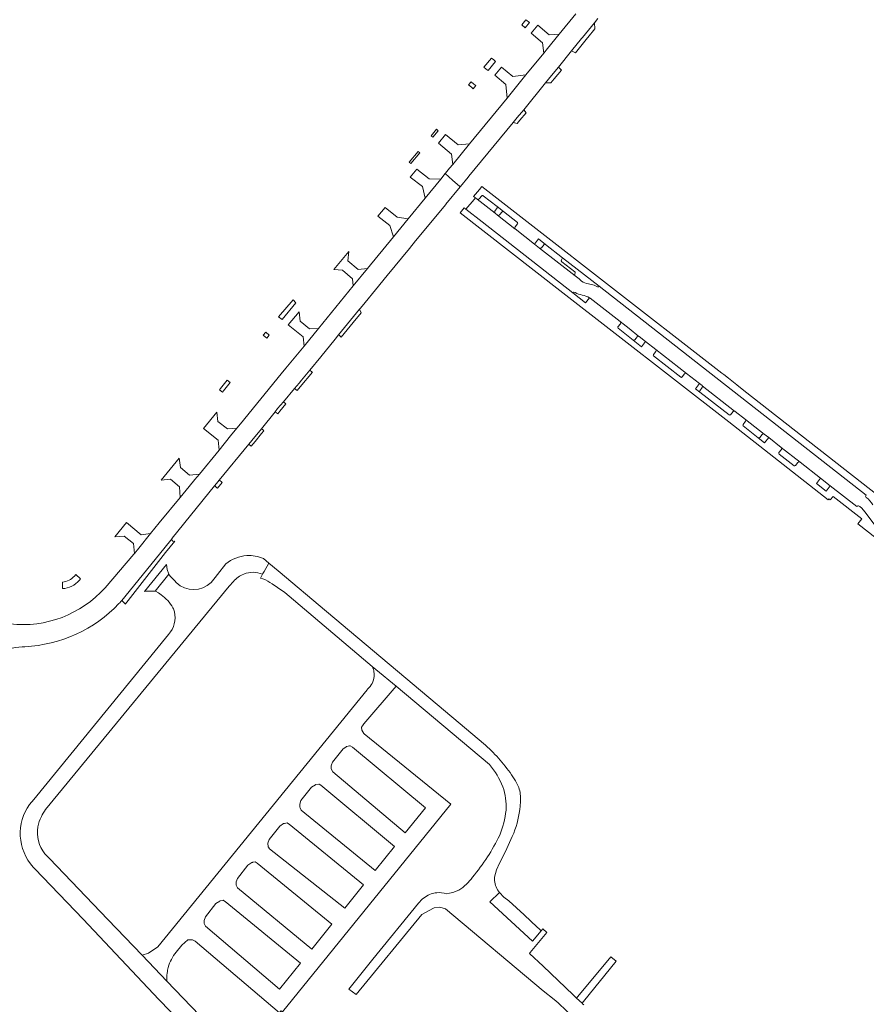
# Model space of a CAD drawing. Header units: metres. Extents: x 166325 to 190320, y 381923 to 404576.
# Tile 968 of 1056: x 181979 to 182241, y 384499 to 384804. Entities that reach past the tile are written whole.
import ezdxf

# ---------------------------------------------------------------- set-up
doc = ezdxf.new("R2010")
doc.units = ezdxf.units.M
for name, color, linetype, lineweight in [('B-WE-VH-VERHARDING_ASFALT-GV', 8, 'Continuous', 18), ('B-WE-VH-VERHARDING_BETONSTRAATSTEEN-GV', 8, 'Continuous', 18), ('B-WE-VH-VERHARDING_STRAATBAKSTEEN-GV', 8, 'Continuous', 18)]:
    doc.layers.add(name, color=color, linetype=linetype, lineweight=lineweight)

msp = doc.modelspace()

# ---------------------------------------------------------------- linework, layer by layer
at = {"layer": 'B-WE-VH-VERHARDING_ASFALT-GV', "flags": 128}
for points in [[(182151.181, 384805.393), (182146.018, 384799.085), (182142.429, 384794.699), (182141.248, 384793.256), (182135.7, 384786.476), (182129.849, 384779.326), (182118.19, 384765.08), (182113.018, 384758.76), (182112.032, 384757.555), (182110.759, 384755.999), (182110.714, 384755.944), (182112.96, 384753.922), (182115.239, 384751.87), (182115.327, 384751.79), (182115.46, 384751.951), (182117.832, 384754.83), (182118.033, 384755.073), (182131.773, 384771.749), (182133.007, 384773.246), (182135.007, 384775.706), (182141.752, 384784), (182143.584, 384786.254), (182145.749, 384788.918), (182149.8, 384793.9), (182152.938, 384797.761), (182153.185, 384798.065), (182156.902, 384802.626), (182157.979, 384803.947)], [(182151.181, 384805.393), (182146.018, 384799.085), (182142.429, 384794.699), (182141.248, 384793.256), (182135.7, 384786.476), (182129.849, 384779.326), (182118.19, 384765.08), (182113.018, 384758.76), (182112.032, 384757.555), (182110.759, 384755.999), (182110.714, 384755.944), (182112.96, 384753.922), (182115.239, 384751.87), (182115.327, 384751.79), (182115.46, 384751.951), (182117.832, 384754.83), (182118.033, 384755.073), (182131.773, 384771.749), (182133.007, 384773.246), (182135.007, 384775.706), (182141.752, 384784), (182143.584, 384786.254), (182145.749, 384788.918), (182149.8, 384793.9), (182152.938, 384797.761), (182153.185, 384798.065), (182156.902, 384802.626), (182157.979, 384803.947)], [(182009.582, 384622.661), (182009.849, 384622.948), (182010.16, 384623.329), (182010.173, 384623.345), (182010.446, 384623.679), (182023.493, 384639.64), (182026.07, 384642.84), (182026.116, 384642.897), (182039.194, 384659.135), (182039.763, 384659.841), (182040.674, 384660.95), (182049.803, 384672.063), (182050.765, 384673.234), (182053.701, 384676.855), (182057.979, 384682.133), (182058.748, 384683.082), (182060.553, 384685.212), (182064.013, 384689.295), (182065.42, 384690.955), (182066.157, 384691.858), (182068.739, 384695.018), (182072.101, 384699.134), (182076.582, 384704.62), (182077.635, 384705.909), (182077.663, 384705.943), (182084.161, 384713.899), (182084.447, 384714.249), (182085.838, 384715.952), (182089.06, 384719.938), (182092.7, 384724.352), (182099.584, 384732.699), (182101.505, 384735.029), (182110.859, 384746.372), (182110.88, 384746.397), (182115.327, 384751.79), (182115.239, 384751.87), (182112.96, 384753.922), (182110.714, 384755.944), (182109.306, 384754.224), (182104.474, 384748.318), (182099.224, 384741.904), (182094.66, 384736.326)], [(182009.582, 384622.661), (182009.849, 384622.948), (182010.16, 384623.329), (182010.173, 384623.345), (182010.446, 384623.679), (182023.493, 384639.64), (182026.07, 384642.84), (182026.116, 384642.897), (182039.194, 384659.135), (182039.763, 384659.841), (182040.674, 384660.95), (182049.803, 384672.063), (182050.765, 384673.234), (182053.701, 384676.855), (182057.979, 384682.133), (182058.748, 384683.082), (182060.553, 384685.212), (182064.013, 384689.295), (182065.42, 384690.955), (182066.157, 384691.858), (182068.739, 384695.018), (182072.101, 384699.134), (182076.582, 384704.62), (182077.635, 384705.909), (182077.663, 384705.943), (182084.161, 384713.899), (182084.447, 384714.249), (182085.838, 384715.952), (182089.06, 384719.938), (182092.7, 384724.352), (182099.584, 384732.699), (182101.505, 384735.029), (182110.859, 384746.372), (182110.88, 384746.397), (182115.327, 384751.79), (182115.239, 384751.87), (182112.96, 384753.922), (182110.714, 384755.944), (182109.306, 384754.224), (182104.474, 384748.318), (182099.224, 384741.904), (182094.66, 384736.326)], [(182094.66, 384736.326), (182086.621, 384726.502), (182082.209, 384721.111), (182071.435, 384707.946), (182066.964, 384702.483), (182061.34, 384695.611), (182059.869, 384693.813), (182047.203, 384678.335), (182046.123, 384677.017), (182044.148, 384674.602), (182040.59, 384670.255), (182034.488, 384662.799), (182033.084, 384661.083), (182031.381, 384659.002), (182028.593, 384655.595), (182022.088, 384647.646), (182019.404, 384644.363), (182015.741, 384639.881), (182014.356, 384638.186), (182014.205, 384638.002), (182005.274, 384627.57)], [(182094.66, 384736.326), (182086.621, 384726.502), (182082.209, 384721.111), (182071.435, 384707.946), (182066.964, 384702.483), (182061.34, 384695.611), (182059.869, 384693.813), (182047.203, 384678.335), (182046.123, 384677.017), (182044.148, 384674.602), (182040.59, 384670.255), (182034.488, 384662.799), (182033.084, 384661.083), (182031.381, 384659.002), (182028.593, 384655.595), (182022.088, 384647.646), (182019.404, 384644.363), (182015.741, 384639.881), (182014.356, 384638.186), (182014.205, 384638.002), (182005.274, 384627.57)], [(182055.98, 384635.234), (182054.348, 384636.606)], [(182055.98, 384635.234), (182054.348, 384636.606)], [(182042.728, 384634.96), (182040.131, 384631.702), (182039.377, 384630.756)], [(182042.728, 384634.96), (182040.131, 384631.702), (182039.377, 384630.756)], [(182122.551, 384579.326), (182115.299, 384585.419), (182073.876, 384620.185), (182058.886, 384632.79), (182055.98, 384635.234), (182054.54, 384632.604), (182054.188, 384631.961), (182054.099, 384631.798), (182053.424, 384630.566)], [(182122.551, 384579.326), (182115.299, 384585.419), (182073.876, 384620.185), (182058.886, 384632.79), (182055.98, 384635.234), (182054.54, 384632.604), (182054.188, 384631.961), (182054.099, 384631.798), (182053.424, 384630.566)], [(182054.099, 384631.798), (182054.188, 384631.961), (182054.54, 384632.604), (182055.98, 384635.234)], [(182054.099, 384631.798), (182054.188, 384631.961), (182054.54, 384632.604), (182055.98, 384635.234)], [(182027.308, 384629.162), (182026.853, 384629.674), (182025.677, 384630.999), (182025.022, 384631.737), (182025.021, 384631.742), (182020.772, 384626.518), (182020.9, 384626.518), (182021.835, 384625.983), (182022.682, 384625.405)], [(182027.308, 384629.162), (182026.853, 384629.674), (182025.677, 384630.999), (182025.022, 384631.737), (182025.021, 384631.742), (182020.772, 384626.518), (182020.9, 384626.518), (182021.835, 384625.983), (182022.682, 384625.405)], [(182039.377, 384630.756), (182038.16, 384629.229)], [(182039.377, 384630.756), (182038.16, 384629.229)], [(181986.836, 384558.825), (182043.769, 384628.044)], [(181986.836, 384558.825), (182043.769, 384628.044)], [(182043.769, 384628.044), (182045.06, 384629.526)], [(182043.769, 384628.044), (182045.06, 384629.526)], [(182056.371, 384629.25), (182057.023, 384628.802), (182058.66, 384627.678), (182060.931, 384626.119), (182088.066, 384603.208), (182089.153, 384602.299), (182095.438, 384597.04), (182124.411, 384572.802)], [(182056.371, 384629.25), (182057.023, 384628.802), (182058.66, 384627.678), (182060.931, 384626.119), (182088.066, 384603.208), (182089.153, 384602.299), (182095.438, 384597.04), (182124.411, 384572.802)], [(182026.296, 384621.39), (182026.484, 384621.033)], [(182026.296, 384621.39), (182026.484, 384621.033)], [(181975.906, 384616.367), (181975.235, 384616.577), (181975.089, 384616.641), (181974.72, 384616.803), (181974.568, 384608.363), (181975.055, 384608.551), (181975.404, 384608.661), (181977.475, 384609.091), (181979.583, 384609.274), (181980.407, 384609.296)], [(181975.906, 384616.367), (181975.235, 384616.577), (181975.089, 384616.641), (181974.72, 384616.803), (181974.568, 384608.363), (181975.055, 384608.551), (181975.404, 384608.661), (181977.475, 384609.091), (181979.583, 384609.274), (181980.407, 384609.296)], [(182025.531, 384613.872), (182024.887, 384613.083), (181983.164, 384561.987)], [(182025.531, 384613.872), (182024.887, 384613.083), (181983.164, 384561.987)], [(182027.258, 384514.677), (182029.077, 384516.846), (182030.903, 384518.45), (182031.34, 384518.469), (182031.527, 384518.477), (182032.328, 384518.511), (182032.344, 384518.504), (182033.167, 384518.111), (182059.378, 384495.886), (182059.722, 384496.529), (182060.218, 384496.166), (182112.4, 384560.51), (182085.521, 384582.362), (182085.448, 384582.471), (182084.803, 384583.439), (182084.783, 384584.337), (182085.093, 384584.818), (182085.463, 384585.388), (182095.438, 384597.04), (182089.153, 384602.299), (182088.066, 384603.208)], [(182027.258, 384514.677), (182029.077, 384516.846), (182030.903, 384518.45), (182031.34, 384518.469), (182031.527, 384518.477), (182032.328, 384518.511), (182032.344, 384518.504), (182033.167, 384518.111), (182059.378, 384495.886), (182059.722, 384496.529), (182060.218, 384496.166), (182112.4, 384560.51), (182085.521, 384582.362), (182085.448, 384582.471), (182084.803, 384583.439), (182084.783, 384584.337), (182085.093, 384584.818), (182085.463, 384585.388), (182095.438, 384597.04), (182089.153, 384602.299), (182088.066, 384603.208)], [(182086.64, 384596.16), (182086.543, 384595.973), (182021.666, 384516.332), (182018.738, 384514.387), (182018.709, 384514.377), (182016.772, 384513.727), (182024.451, 384505.712)], [(182086.64, 384596.16), (182086.543, 384595.973), (182021.666, 384516.332), (182018.738, 384514.387), (182018.709, 384514.377), (182016.772, 384513.727), (182024.451, 384505.712)], [(182133.465, 384565.679), (182132.542, 384567.537), (182132.455, 384567.712), (182131.23, 384569.624)], [(182133.465, 384565.679), (182132.542, 384567.537), (182132.455, 384567.712), (182131.23, 384569.624)], [(181983.164, 384561.987), (181981.846, 384560.373)], [(181983.164, 384561.987), (181981.846, 384560.373)], [(182133.788, 384558.853), (182133.815, 384559.074)], [(182133.788, 384558.853), (182133.815, 384559.074)], [(182125.972, 384537.9), (182126.613, 384540.136), (182127.49, 384542.29), (182129.326, 384545.885), (182131.02, 384549.549), (182131.479, 384550.542)], [(182125.972, 384537.9), (182126.613, 384540.136), (182127.49, 384542.29), (182129.326, 384545.885), (182131.02, 384549.549), (182131.479, 384550.542)], [(181982.986, 384541.054), (181983.557, 384540.457), (181998.443, 384524.891), (182021.91, 384499.999), (182022.103, 384499.76), (182049.331, 384471.68), (182055.13, 384465.526), (182058.903, 384461.521), (182060.172, 384460.174), (182065.57, 384462.579), (182052.332, 384476.61), (182024.451, 384505.712), (182016.772, 384513.727), (182006.147, 384524.817), (181988.052, 384543.669), (181986.803, 384544.971)], [(181982.986, 384541.054), (181983.557, 384540.457), (181998.443, 384524.891), (182021.91, 384499.999), (182022.103, 384499.76), (182049.331, 384471.68), (182055.13, 384465.526), (182058.903, 384461.521), (182060.172, 384460.174), (182065.57, 384462.579), (182052.332, 384476.61), (182024.451, 384505.712), (182016.772, 384513.727), (182006.147, 384524.817), (181988.052, 384543.669), (181986.803, 384544.971)], [(181986.803, 384544.971), (181986.599, 384545.183)], [(181986.803, 384544.971), (181986.599, 384545.183)], [(182114.952, 384533.851), (182113.059, 384533.16), (182111.973, 384532.946), (182111.082, 384532.771)], [(182114.952, 384533.851), (182113.059, 384533.16), (182111.973, 384532.946), (182111.082, 384532.771)], [(182153.651, 384498.297), (182153.216, 384498.71), (182153.091, 384498.83), (182151.393, 384500.442), (182150.306, 384501.475), (182141.02, 384510.298), (182136.821, 384514.288), (182137.028, 384514.539), (182142.17, 384520.759), (182140.965, 384521.93), (182140.401, 384521.291), (182137.681, 384518.086), (182124.515, 384530.292), (182127.512, 384533.107), (182126.912, 384533.94)], [(182153.651, 384498.297), (182153.216, 384498.71), (182153.091, 384498.83), (182151.393, 384500.442), (182150.306, 384501.475), (182141.02, 384510.298), (182136.821, 384514.288), (182137.028, 384514.539), (182142.17, 384520.759), (182140.965, 384521.93), (182140.401, 384521.291), (182137.681, 384518.086), (182124.515, 384530.292), (182127.512, 384533.107), (182126.912, 384533.94)], [(182102.792, 384530.288), (182102.404, 384529.813), (182088.272, 384512.516), (182080.816, 384503.166), (182083.052, 384501.5), (182103.467, 384526.291), (182105.544, 384527.486), (182107.276, 384528.378), (182109.041, 384528.598), (182110.765, 384528.046), (182141.038, 384502.729), (182144.398, 384499.977), (182145.687, 384498.93), (182153.453, 384491.553)], [(182102.792, 384530.288), (182102.404, 384529.813), (182088.272, 384512.516), (182080.816, 384503.166), (182083.052, 384501.5), (182103.467, 384526.291), (182105.544, 384527.486), (182107.276, 384528.378), (182109.041, 384528.598), (182110.765, 384528.046), (182141.038, 384502.729), (182144.398, 384499.977), (182145.687, 384498.93), (182153.453, 384491.553)]]:
    msp.add_lwpolyline(points, dxfattribs=at)
at = {"layer": 'B-WE-VH-VERHARDING_ASFALT-GV'}
for points in [[(182049.2, 384637.562, 0.1637738), (182042.728, 384634.96)], [(182049.2, 384637.562, 0.1637738), (182042.728, 384634.96)], [(182054.348, 384636.606, 0.1212163), (182049.2, 384637.562)], [(182054.348, 384636.606, 0.1212163), (182049.2, 384637.562)], [(182045.06, 384629.526, -0.1263328), (182048.269, 384631.825)], [(182045.06, 384629.526, -0.1263328), (182048.269, 384631.825)], [(182048.269, 384631.825, -0.189879), (182054.099, 384631.798)], [(182048.269, 384631.825, -0.189879), (182054.099, 384631.798)], [(182053.424, 384630.566, -0.0658762), (182056.371, 384629.25)], [(182053.424, 384630.566, -0.0658762), (182056.371, 384629.25)], [(182005.274, 384627.57, -0.2424103), (181975.906, 384616.367)], [(182005.274, 384627.57, -0.2424103), (181975.906, 384616.367)], [(182038.16, 384629.229, -0.4031521), (182027.308, 384629.162)], [(182038.16, 384629.229, -0.4031521), (182027.308, 384629.162)], [(182022.682, 384625.405, -0.1013127), (182026.296, 384621.39)], [(182022.682, 384625.405, -0.1013127), (182026.296, 384621.39)], [(181980.407, 384609.296, 0.1916338), (182009.582, 384622.661)], [(181980.407, 384609.296, 0.1916338), (182009.582, 384622.661)], [(182026.484, 384621.033, -0.2481591), (182025.531, 384613.872)], [(182026.484, 384621.033, -0.2481591), (182025.531, 384613.872)], [(182088.066, 384603.208, -0.0414589), (182088.427, 384602.267)], [(182088.066, 384603.208, -0.0414589), (182088.427, 384602.267)], [(182088.427, 384602.267, -0.0375732), (182088.607, 384601.414)], [(182088.427, 384602.267, -0.0375732), (182088.607, 384601.414)], [(182088.641, 384600.134, -0.1945929), (182086.64, 384596.16)], [(182088.641, 384600.134, -0.1945929), (182086.64, 384596.16)], [(182088.607, 384601.414, -0.0227964), (182088.655, 384600.884)], [(182088.607, 384601.414, -0.0227964), (182088.655, 384600.884)], [(182088.655, 384600.884, -0.0293231), (182088.641, 384600.134)], [(182088.655, 384600.884, -0.0293231), (182088.641, 384600.134)], [(182131.23, 384569.624, 0.0639296), (182122.551, 384579.326)], [(182131.23, 384569.624, 0.0639296), (182122.551, 384579.326)], [(182124.411, 384572.802, -0.0834847), (182128.51, 384565.892)], [(182124.411, 384572.802, -0.0834847), (182128.51, 384565.892)], [(182128.51, 384565.892, -0.1037229), (182129.521, 384558.672)], [(182128.51, 384565.892, -0.1037229), (182129.521, 384558.672)], [(182134.009, 384561.548, 0.1021365), (182133.465, 384565.679)], [(182134.009, 384561.548, 0.1021365), (182133.465, 384565.679)], [(181981.846, 384560.373, 0.1681034), (181979.011, 384550.658)], [(181981.846, 384560.373, 0.1681034), (181979.011, 384550.658)], [(182133.815, 384559.074, 0.0210161), (182134.009, 384561.548)], [(182133.815, 384559.074, 0.0210161), (182134.009, 384561.548)], [(181984.48, 384553.52, -0.0785658), (181985.539, 384556.663)], [(181984.48, 384553.52, -0.0785658), (181985.539, 384556.663)], [(181985.539, 384556.663, -0.0465955), (181986.836, 384558.825)], [(181985.539, 384556.663, -0.0465955), (181986.836, 384558.825)], [(182129.521, 384558.672, -0.0654191), (182127.562, 384550.892)], [(182129.521, 384558.672, -0.0654191), (182127.562, 384550.892)], [(182131.479, 384550.542, 0.0720913), (182133.788, 384558.853)], [(182131.479, 384550.542, 0.0720913), (182133.788, 384558.853)], [(181986.599, 384545.183, -0.2117181), (181984.48, 384553.52)], [(181986.599, 384545.183, -0.2117181), (181984.48, 384553.52)], [(181979.011, 384550.658, 0.1735752), (181982.986, 384541.054)], [(181979.011, 384550.658, 0.1735752), (181982.986, 384541.054)], [(182127.562, 384550.892, -0.0588698), (182119.174, 384537.912)], [(182127.562, 384550.892, -0.0588698), (182119.174, 384537.912)], [(182119.174, 384537.912, -0.082216), (182114.952, 384533.851)], [(182119.174, 384537.912, -0.082216), (182114.952, 384533.851)], [(182126.912, 384533.94, -0.1530389), (182125.972, 384537.9)], [(182126.912, 384533.94, -0.1530389), (182125.972, 384537.9)], [(182106.363, 384532.751, 0.1246246), (182102.792, 384530.288)], [(182106.363, 384532.751, 0.1246246), (182102.792, 384530.288)], [(182108.037, 384533.093, 0.054865), (182106.363, 384532.751)], [(182108.037, 384533.093, 0.054865), (182106.363, 384532.751)], [(182111.082, 384532.771, 0.0991469), (182108.037, 384533.093)], [(182111.082, 384532.771, 0.0991469), (182108.037, 384533.093)], [(182024.873, 384509.963, -0.1024292), (182027.258, 384514.677)], [(182024.873, 384509.963, -0.1024292), (182027.258, 384514.677)], [(182024.451, 384505.712, -0.0483143), (182024.525, 384508.196)], [(182024.451, 384505.712, -0.0483143), (182024.525, 384508.196)], [(182024.525, 384508.196, -0.0351724), (182024.873, 384509.963)], [(182024.525, 384508.196, -0.0351724), (182024.873, 384509.963)]]:
    msp.add_lwpolyline(points, format="xyb", dxfattribs=at)
at = {"layer": 'B-WE-VH-VERHARDING_ASFALT-GV', "flags": 128}
for points in [[(182080.127, 384578.368), (182080.214, 384578.427), (182081.038, 384578.587), (182081.265, 384578.631), (182081.902, 384578.236), (182104.566, 384559.372), (182098.302, 384551.593), (182075.827, 384570.58), (182075.38, 384571.449), (182075.377, 384571.455), (182075.372, 384571.851), (182075.365, 384572.413), (182075.469, 384572.712), (182075.754, 384573.528), (182079.037, 384577.627), (182079.917, 384578.225)], [(182080.127, 384578.368), (182080.214, 384578.427), (182081.038, 384578.587), (182081.265, 384578.631), (182081.902, 384578.236), (182104.566, 384559.372), (182098.302, 384551.593), (182075.827, 384570.58), (182075.38, 384571.449), (182075.377, 384571.455), (182075.372, 384571.851), (182075.365, 384572.413), (182075.469, 384572.712), (182075.754, 384573.528), (182079.037, 384577.627), (182079.917, 384578.225)], [(182065.589, 384560.464), (182065.588, 384560.538), (182065.977, 384561.653), (182069.26, 384565.752), (182070.437, 384566.552), (182070.512, 384566.567), (182070.528, 384566.57), (182071.488, 384566.756), (182071.593, 384566.691), (182072.125, 384566.361), (182094.954, 384547.434), (182088.953, 384539.98), (182066.05, 384558.705), (182065.702, 384559.382), (182065.6, 384559.58), (182065.598, 384559.745)], [(182065.589, 384560.464), (182065.588, 384560.538), (182065.977, 384561.653), (182069.26, 384565.752), (182070.437, 384566.552), (182070.512, 384566.567), (182070.528, 384566.57), (182071.488, 384566.756), (182071.593, 384566.691), (182072.125, 384566.361), (182094.954, 384547.434), (182088.953, 384539.98), (182066.05, 384558.705), (182065.702, 384559.382), (182065.6, 384559.58), (182065.598, 384559.745)], [(182060.896, 384554.561), (182061.655, 384554.708), (182061.841, 384554.592), (182062.292, 384554.313), (182085.388, 384535.553), (182079.579, 384528.337), (182056.217, 384546.657), (182055.916, 384547.241), (182055.863, 384547.345), (182055.767, 384547.532), (182055.758, 384548.277), (182055.755, 384548.49), (182056.144, 384549.605), (182059.427, 384553.704), (182060.604, 384554.504), (182060.814, 384554.545)], [(182060.896, 384554.561), (182061.655, 384554.708), (182061.841, 384554.592), (182062.292, 384554.313), (182085.388, 384535.553), (182079.579, 384528.337), (182056.217, 384546.657), (182055.916, 384547.241), (182055.863, 384547.345), (182055.767, 384547.532), (182055.758, 384548.277), (182055.755, 384548.49), (182056.144, 384549.605), (182059.427, 384553.704), (182060.604, 384554.504), (182060.814, 384554.545)], [(182045.889, 384536.044), (182045.884, 384536.422), (182046.273, 384537.537), (182049.556, 384541.636), (182050.733, 384542.436), (182050.977, 384542.483), (182051.103, 384542.508), (182051.784, 384542.64), (182052.066, 384542.465), (182052.421, 384542.245), (182075.579, 384523.37), (182069.32, 384515.596), (182046.346, 384534.589), (182046.101, 384535.065), (182045.896, 384535.464), (182045.891, 384535.838)], [(182045.889, 384536.044), (182045.884, 384536.422), (182046.273, 384537.537), (182049.556, 384541.636), (182050.733, 384542.436), (182050.977, 384542.483), (182051.103, 384542.508), (182051.784, 384542.64), (182052.066, 384542.465), (182052.421, 384542.245), (182075.579, 384523.37), (182069.32, 384515.596), (182046.346, 384534.589), (182046.101, 384535.065), (182045.896, 384535.464), (182045.891, 384535.838)], [(182140.401, 384521.291), (182139.751, 384521.88), (182139.224, 384522.385), (182135.172, 384526.27), (182130.422, 384530.54), (182128.854, 384531.695), (182127.512, 384533.107), (182124.515, 384530.292), (182137.681, 384518.086)], [(182140.401, 384521.291), (182139.751, 384521.88), (182139.224, 384522.385), (182135.172, 384526.27), (182130.422, 384530.54), (182128.854, 384531.695), (182127.512, 384533.107), (182124.515, 384530.292), (182137.681, 384518.086)], [(182042.51, 384530.349), (182065.859, 384511.297), (182059.358, 384503.223), (182036.435, 384522.693), (182036.203, 384523.144), (182035.985, 384523.568), (182035.983, 384523.764), (182035.98, 384523.989), (182035.973, 384524.526), (182036.362, 384525.641), (182039.645, 384529.74), (182040.788, 384530.517), (182040.822, 384530.54), (182041.565, 384530.684), (182041.873, 384530.744), (182042.301, 384530.478)], [(182042.51, 384530.349), (182065.859, 384511.297), (182059.358, 384503.223), (182036.435, 384522.693), (182036.203, 384523.144), (182035.985, 384523.568), (182035.983, 384523.764), (182035.98, 384523.989), (182035.973, 384524.526), (182036.362, 384525.641), (182039.645, 384529.74), (182040.788, 384530.517), (182040.822, 384530.54), (182041.565, 384530.684), (182041.873, 384530.744), (182042.301, 384530.478)], [(182151.802, 384500.934), (182151.393, 384500.442), (182153.091, 384498.83), (182153.518, 384499.354), (182163.683, 384511.843), (182162.034, 384513.249)], [(182151.802, 384500.934), (182151.393, 384500.442), (182153.091, 384498.83), (182153.518, 384499.354), (182163.683, 384511.843), (182162.034, 384513.249)]]:
    msp.add_lwpolyline(points, close=True, dxfattribs=at)
at = {"layer": 'B-WE-VH-VERHARDING_BETONSTRAATSTEEN-GV', "flags": 128}
for points in [[(182134.388, 384801.993), (182135.473, 384801.086), (182136.797, 384802.677), (182135.688, 384803.58)], [(182134.388, 384801.993), (182135.473, 384801.086), (182136.797, 384802.677), (182135.688, 384803.58)], [(182146.018, 384799.085), (182142.902, 384798.93), (182139.435, 384801.869), (182137.335, 384799.372), (182140.875, 384796.41), (182141.248, 384793.256), (182142.429, 384794.699)], [(182146.018, 384799.085), (182142.902, 384798.93), (182139.435, 384801.869), (182137.335, 384799.372), (182140.875, 384796.41), (182141.248, 384793.256), (182142.429, 384794.699)], [(182152.938, 384797.761), (182149.8, 384793.9), (182151.062, 384793.376), (182154.79, 384797.944), (182154.893, 384798.07), (182157.091, 384800.725), (182156.902, 384802.626), (182153.185, 384798.065)], [(182152.938, 384797.761), (182149.8, 384793.9), (182151.062, 384793.376), (182154.79, 384797.944), (182154.893, 384798.07), (182157.091, 384800.725), (182156.902, 384802.626), (182153.185, 384798.065)], [(182126.312, 384790.629), (182125.751, 384791.12), (182125.07, 384791.717), (182122.63, 384788.931), (182123.412, 384788.269), (182123.975, 384787.803)], [(182126.312, 384790.629), (182125.751, 384791.12), (182125.07, 384791.717), (182122.63, 384788.931), (182123.412, 384788.269), (182123.975, 384787.803)], [(182135.7, 384786.476), (182131.601, 384785.99), (182128.175, 384788.855), (182126.082, 384786.367), (182129.458, 384783.516), (182129.849, 384779.326)], [(182135.7, 384786.476), (182131.601, 384785.99), (182128.175, 384788.855), (182126.082, 384786.367), (182129.458, 384783.516), (182129.849, 384779.326)], [(182118.673, 384784.378), (182117.921, 384783.394), (182118.794, 384782.692), (182119.325, 384782.206), (182120.123, 384783.189), (182119.571, 384783.639)], [(182118.673, 384784.378), (182117.921, 384783.394), (182118.794, 384782.692), (182119.325, 384782.206), (182120.123, 384783.189), (182119.571, 384783.639)], [(182108.477, 384769.186), (182107.982, 384769.629), (182107.163, 384768.638), (182106.309, 384767.603), (182106.8, 384767.174)], [(182108.477, 384769.186), (182107.982, 384769.629), (182107.163, 384768.638), (182106.309, 384767.603), (182106.8, 384767.174)], [(182113.018, 384758.76), (182118.19, 384765.08), (182114.737, 384764.848), (182110.79, 384767.991), (182108.576, 384765.33), (182112.585, 384761.964)], [(182113.018, 384758.76), (182118.19, 384765.08), (182114.737, 384764.848), (182110.79, 384767.991), (182108.576, 384765.33), (182112.585, 384761.964)], [(182100.025, 384759.041), (182102.766, 384762.331), (182102.28, 384762.724), (182099.556, 384759.425)], [(182100.025, 384759.041), (182102.766, 384762.331), (182102.28, 384762.724), (182099.556, 384759.425)], [(182099.848, 384754.851), (182103.61, 384751.891), (182104.474, 384748.318), (182109.306, 384754.224), (182105.667, 384754.329), (182101.882, 384757.288)], [(182099.848, 384754.851), (182103.61, 384751.891), (182104.474, 384748.318), (182109.306, 384754.224), (182105.667, 384754.329), (182101.882, 384757.288)], [(182099.224, 384741.904), (182095.771, 384742.416), (182092.027, 384745.354), (182089.806, 384742.695), (182093.524, 384739.777), (182094.66, 384736.326)], [(182099.224, 384741.904), (182095.771, 384742.416), (182092.027, 384745.354), (182089.806, 384742.695), (182093.524, 384739.777), (182094.66, 384736.326)], [(182076.175, 384726.177), (182078.871, 384726.004), (182081.904, 384723.291), (182082.209, 384721.111), (182086.621, 384726.502), (182083.703, 384726.223), (182080.504, 384728.844), (182080.831, 384731.819)], [(182076.175, 384726.177), (182078.871, 384726.004), (182081.904, 384723.291), (182082.209, 384721.111), (182086.621, 384726.502), (182083.703, 384726.223), (182080.504, 384728.844), (182080.831, 384731.819)], [(182071.435, 384707.946), (182068.677, 384707.804), (182065.723, 384710.204), (182065.399, 384713.119), (182062.048, 384709.036), (182066.619, 384705.293), (182066.964, 384702.483)], [(182071.435, 384707.946), (182068.677, 384707.804), (182065.723, 384710.204), (182065.399, 384713.119), (182062.048, 384709.036), (182066.619, 384705.293), (182066.964, 384702.483)], [(182061.333, 384684.568), (182060.657, 384685.125), (182060.553, 384685.212), (182058.748, 384683.082), (182057.979, 384682.133), (182058.118, 384682.018), (182058.71, 384681.531), (182058.764, 384681.486), (182059.41, 384682.282)], [(182061.333, 384684.568), (182060.657, 384685.125), (182060.553, 384685.212), (182058.748, 384683.082), (182057.979, 384682.133), (182058.118, 384682.018), (182058.71, 384681.531), (182058.764, 384681.486), (182059.41, 384682.282)], [(182035.736, 384676.931), (182040.323, 384673.274), (182040.59, 384670.255), (182044.148, 384674.602), (182046.123, 384677.017), (182043.192, 384676.789), (182040.237, 384679.124), (182039.883, 384682)], [(182035.736, 384676.931), (182040.323, 384673.274), (182040.59, 384670.255), (182044.148, 384674.602), (182046.123, 384677.017), (182043.192, 384676.789), (182040.237, 384679.124), (182039.883, 384682)], [(182028.263, 384667.779), (182022.683, 384660.942), (182025.563, 384661.187), (182028.39, 384658.887), (182028.593, 384655.595), (182031.381, 384659.002), (182033.084, 384661.083), (182034.488, 384662.799), (182031.456, 384662.473), (182028.604, 384664.834)], [(182028.263, 384667.779), (182022.683, 384660.942), (182025.563, 384661.187), (182028.39, 384658.887), (182028.593, 384655.595), (182031.381, 384659.002), (182033.084, 384661.083), (182034.488, 384662.799), (182031.456, 384662.473), (182028.604, 384664.834)], [(182040.674, 384660.95), (182039.763, 384659.841), (182039.194, 384659.135), (182039.352, 384659.01), (182039.954, 384658.532), (182040.1, 384658.416), (182041.559, 384660.223), (182041.435, 384660.325), (182040.689, 384660.937)], [(182040.674, 384660.95), (182039.763, 384659.841), (182039.194, 384659.135), (182039.352, 384659.01), (182039.954, 384658.532), (182040.1, 384658.416), (182041.559, 384660.223), (182041.435, 384660.325), (182040.689, 384660.937)], [(182015.741, 384639.881), (182019.404, 384644.363), (182016.509, 384644.022), (182011.925, 384647.764), (182008.296, 384643.327), (182011.237, 384643.568), (182014.055, 384641.28), (182014.356, 384638.186)], [(182015.741, 384639.881), (182019.404, 384644.363), (182016.509, 384644.022), (182011.925, 384647.764), (182008.296, 384643.327), (182011.237, 384643.568), (182014.055, 384641.28), (182014.356, 384638.186)], [(182020.772, 384626.518), (182025.021, 384631.742), (182024.564, 384633.244), (182024.269, 384634.792), (182017.464, 384626.395), (182017.879, 384626.529)], [(182020.772, 384626.518), (182025.021, 384631.742), (182024.564, 384633.244), (182024.269, 384634.792), (182017.464, 384626.395), (182017.879, 384626.529)]]:
    msp.add_lwpolyline(points, close=True, dxfattribs=at)
for points in [[(182385.123, 384546.366), (182384.37, 384546.955), (182203.257, 384688.75), (182201.029, 384690.495), (182198.424, 384692.521), (182196.996, 384693.632), (182196.437, 384694.066), (182159.746, 384722.601), (182140.675, 384737.432), (182122.048, 384751.918), (182121.256, 384750.96), (182119.496, 384748.832), (182120.033, 384748.413), (182120.608, 384747.964)], [(182385.123, 384546.366), (182384.37, 384546.955), (182203.257, 384688.75), (182201.029, 384690.495), (182198.424, 384692.521), (182196.996, 384693.632), (182196.437, 384694.066), (182159.746, 384722.601), (182140.675, 384737.432), (182122.048, 384751.918), (182121.256, 384750.96), (182119.496, 384748.832), (182120.033, 384748.413), (182120.608, 384747.964)], [(182121.98, 384749.019), (182121.227, 384748.053)], [(182121.227, 384748.053), (182121.98, 384749.019)], [(182121.98, 384749.019), (182121.227, 384748.053)], [(182121.227, 384748.053), (182121.98, 384749.019)], [(182126.748, 384745.675), (182122.413, 384749.064), (182122.405, 384749.07)], [(182122.405, 384749.07), (182122.413, 384749.064), (182126.748, 384745.675), (182128.703, 384744.143), (182133.034, 384740.755)], [(182126.748, 384745.675), (182122.413, 384749.064), (182122.405, 384749.07)], [(182122.405, 384749.07), (182122.413, 384749.064), (182126.748, 384745.675), (182128.703, 384744.143), (182133.034, 384740.755)], [(182132.301, 384738.838), (182126.913, 384743.034), (182126.115, 384743.66), (182120.608, 384747.964), (182120.033, 384748.413), (182119.626, 384747.918), (182117.106, 384744.853), (182122.11, 384740.94), (182150.224, 384718.954)], [(182132.301, 384738.838), (182126.913, 384743.034), (182126.115, 384743.66), (182120.608, 384747.964), (182120.033, 384748.413), (182119.626, 384747.918), (182117.106, 384744.853), (182122.11, 384740.94), (182150.224, 384718.954)], [(182120.608, 384747.964), (182126.115, 384743.66)], [(182120.608, 384747.964), (182126.115, 384743.66)], [(182117.106, 384744.853), (182116.559, 384745.28), (182115.27, 384743.721), (182146.174, 384719.683), (182198.522, 384678.964), (182229.315, 384654.808), (182229.571, 384655.093), (182230.012, 384654.782), (182230.893, 384655.902), (182239.8, 384648.912), (182238.53, 384647.391), (182397.757, 384522.897), (182398.084, 384522.641)], [(182117.106, 384744.853), (182116.559, 384745.28), (182115.27, 384743.721), (182146.174, 384719.683), (182198.522, 384678.964), (182229.315, 384654.808), (182229.571, 384655.093), (182230.012, 384654.782), (182230.893, 384655.902), (182239.8, 384648.912), (182238.53, 384647.391), (182397.757, 384522.897), (182398.084, 384522.641)], [(182164.888, 384710.041), (182155.561, 384717.319), (182155.364, 384717.45), (182154.129, 384715.866), (182150.224, 384718.954), (182122.11, 384740.94), (182117.106, 384744.853)], [(182164.888, 384710.041), (182155.561, 384717.319), (182155.364, 384717.45), (182154.129, 384715.866), (182150.224, 384718.954), (182122.11, 384740.94), (182117.106, 384744.853)], [(182126.031, 384744.274), (182126.042, 384744.289), (182126.777, 384745.256)], [(182126.031, 384744.274), (182126.042, 384744.289), (182126.777, 384745.256)], [(182126.777, 384745.256), (182126.803, 384745.29)], [(182126.777, 384745.256), (182126.803, 384745.29)], [(182126.913, 384743.034), (182132.301, 384738.838)], [(182126.913, 384743.034), (182132.301, 384738.838)], [(182128.291, 384744.094), (182128.286, 384744.088), (182127.54, 384743.126), (182127.527, 384743.109)], [(182128.291, 384744.094), (182128.286, 384744.088), (182127.54, 384743.126), (182127.527, 384743.109)], [(182133.034, 384740.755), (182128.703, 384744.143)], [(182133.034, 384740.755), (182128.703, 384744.143)], [(182133.089, 384740.343), (182133.074, 384740.325), (182132.317, 384739.381), (182132.31, 384739.372)], [(182132.31, 384739.372), (182132.317, 384739.381), (182133.074, 384740.325), (182133.089, 384740.343)], [(182133.089, 384740.343), (182133.074, 384740.325), (182132.317, 384739.381), (182132.31, 384739.372)], [(182132.31, 384739.372), (182132.317, 384739.381), (182133.074, 384740.325), (182133.089, 384740.343)], [(182132.377, 384738.758), (182132.396, 384738.743), (182138.347, 384734.086), (182139.608, 384735.676), (182141.747, 384733.955), (182147.038, 384729.812), (182151.573, 384726.261), (182158.343, 384720.996), (182241.086, 384656.308)], [(182152.94, 384722.594), (182152.2, 384723.265), (182150.939, 384724.244), (182139.926, 384732.851), (182138.347, 384734.086), (182132.396, 384738.743), (182132.377, 384738.758)], [(182132.377, 384738.758), (182132.396, 384738.743), (182138.347, 384734.086), (182139.608, 384735.676), (182141.747, 384733.955), (182147.038, 384729.812), (182151.573, 384726.261), (182158.343, 384720.996), (182241.086, 384656.308)], [(182152.94, 384722.594), (182152.2, 384723.265), (182150.939, 384724.244), (182139.926, 384732.851), (182138.347, 384734.086), (182132.396, 384738.743), (182132.377, 384738.758)], [(182141.31, 384733.903), (182140.561, 384732.939), (182140.553, 384732.928)], [(182141.31, 384733.903), (182140.561, 384732.939), (182140.553, 384732.928)], [(182146.669, 384729.222), (182147.038, 384729.812), (182141.747, 384733.955)], [(182146.669, 384729.222), (182147.038, 384729.812), (182141.747, 384733.955)], [(182139.926, 384732.851), (182150.939, 384724.244)], [(182139.926, 384732.851), (182150.939, 384724.244)], [(182150.812, 384725.466), (182146.814, 384728.535), (182146.784, 384728.558)], [(182150.812, 384725.466), (182146.814, 384728.535), (182146.784, 384728.558)], [(182155.933, 384721.58), (182155.47, 384721.65), (182155.065, 384721.711)], [(182155.933, 384721.58), (182155.47, 384721.65), (182155.065, 384721.711)], [(182241.086, 384656.308), (182158.343, 384720.996)], [(182241.086, 384656.308), (182158.343, 384720.996)], [(182155.364, 384717.45), (182155.561, 384717.319), (182164.888, 384710.041), (182167.659, 384707.879), (182170.715, 384705.481), (182170.793, 384705.433), (182172.76, 384703.899), (182175.9, 384701.452), (182185.477, 384693.966), (182189.497, 384690.844), (182190.276, 384690.239), (182190.277, 384690.238)], [(182155.364, 384717.45), (182155.561, 384717.319), (182164.888, 384710.041), (182167.659, 384707.879), (182170.715, 384705.481), (182170.793, 384705.433), (182172.76, 384703.899), (182175.9, 384701.452), (182185.477, 384693.966), (182189.497, 384690.844), (182190.276, 384690.239), (182190.277, 384690.238)], [(182164.186, 384708.419), (182164.959, 384709.402)], [(182164.959, 384709.402), (182164.186, 384708.419)], [(182164.186, 384708.419), (182164.959, 384709.402)], [(182164.959, 384709.402), (182164.186, 384708.419)], [(182170.715, 384705.481), (182167.659, 384707.879), (182164.888, 384710.041)], [(182170.715, 384705.481), (182167.659, 384707.879), (182164.888, 384710.041)], [(182168.972, 384704.313), (182164.254, 384707.997), (182164.238, 384708.009)], [(182164.238, 384708.009), (182164.254, 384707.997), (182168.972, 384704.313)], [(182168.972, 384704.313), (182164.254, 384707.997), (182164.238, 384708.009)], [(182164.238, 384708.009), (182164.254, 384707.997), (182168.972, 384704.313)], [(182175.9, 384701.452), (182172.76, 384703.899), (182171.555, 384702.263), (182168.972, 384704.313)], [(182175.9, 384701.452), (182172.76, 384703.899), (182171.555, 384702.263), (182168.972, 384704.313)], [(182169.407, 384704.371), (182169.827, 384704.907), (182170.171, 384705.346), (182170.188, 384705.368)], [(182169.407, 384704.371), (182169.827, 384704.907), (182170.171, 384705.346), (182170.188, 384705.368)], [(182175.976, 384700.821), (182175.209, 384699.836), (182175.208, 384699.835)], [(182175.208, 384699.835), (182175.209, 384699.836), (182175.976, 384700.821)], [(182175.976, 384700.821), (182175.209, 384699.836), (182175.208, 384699.835)], [(182175.208, 384699.835), (182175.209, 384699.836), (182175.976, 384700.821)], [(182185.477, 384693.966), (182175.9, 384701.452)], [(182185.477, 384693.966), (182175.9, 384701.452)], [(182175.26, 384699.406), (182175.264, 384699.403), (182183.677, 384692.841)], [(182183.677, 384692.841), (182175.264, 384699.403), (182175.26, 384699.406)], [(182175.26, 384699.406), (182175.264, 384699.403), (182183.677, 384692.841)], [(182183.677, 384692.841), (182175.264, 384699.403), (182175.26, 384699.406)], [(182184.117, 384692.895), (182184.12, 384692.899), (182184.885, 384693.881)], [(182184.885, 384693.881), (182184.12, 384692.899), (182184.117, 384692.895)], [(182184.117, 384692.895), (182184.12, 384692.899), (182184.885, 384693.881)], [(182184.885, 384693.881), (182184.12, 384692.899), (182184.117, 384692.895)], [(182198.708, 384681.125), (182189.636, 384688.201), (182188.235, 384689.248), (182189.497, 384690.844), (182185.477, 384693.966)], [(182198.708, 384681.125), (182189.636, 384688.201), (182188.235, 384689.248), (182189.497, 384690.844), (182185.477, 384693.966)], [(182190.357, 384689.602), (182189.582, 384688.628)], [(182190.357, 384689.602), (182189.582, 384688.628)], [(182189.636, 384688.201), (182198.708, 384681.125)], [(182189.636, 384688.201), (182198.708, 384681.125)], [(182200.372, 384682.31), (182190.351, 384690.165)], [(182190.351, 384690.165), (182200.372, 384682.31)], [(182200.372, 384682.31), (182190.351, 384690.165)], [(182190.351, 384690.165), (182200.372, 384682.31)], [(182199.125, 384681.183), (182199.126, 384681.184), (182199.889, 384682.157), (182199.891, 384682.16)], [(182199.891, 384682.16), (182199.889, 384682.157), (182199.126, 384681.184), (182199.125, 384681.183)], [(182199.125, 384681.183), (182199.126, 384681.184), (182199.889, 384682.157), (182199.891, 384682.16)], [(182199.891, 384682.16), (182199.889, 384682.157), (182199.126, 384681.184), (182199.125, 384681.183)], [(182200.529, 384682.226), (182200.506, 384682.244)], [(182200.506, 384682.244), (182200.529, 384682.226), (182203.691, 384679.755), (182209.51, 384675.189), (182210.921, 384674.086), (182214.808, 384671.049), (182220.638, 384666.478), (182226.979, 384661.518), (182230.024, 384659.135), (182238.227, 384652.718)], [(182200.529, 384682.226), (182200.506, 384682.244)], [(182200.506, 384682.244), (182200.529, 384682.226), (182203.691, 384679.755), (182209.51, 384675.189), (182210.921, 384674.086), (182214.808, 384671.049), (182220.638, 384666.478), (182226.979, 384661.518), (182230.024, 384659.135), (182238.227, 384652.718)], [(182203.691, 384679.755), (182200.529, 384682.226)], [(182203.691, 384679.755), (182200.529, 384682.226)], [(182203.776, 384679.17), (182202.995, 384678.133)], [(182202.995, 384678.133), (182203.776, 384679.17)], [(182202.995, 384678.133), (182203.776, 384679.17)], [(182209.51, 384675.189), (182203.691, 384679.755)], [(182203.036, 384677.711), (182207.696, 384674.072)], [(182207.696, 384674.072), (182203.036, 384677.711)], [(182207.696, 384674.072), (182203.036, 384677.711)], [(182214.808, 384671.049), (182210.921, 384674.086), (182209.661, 384672.495), (182207.696, 384674.072)], [(182214.808, 384671.049), (182210.921, 384674.086), (182209.661, 384672.495), (182207.696, 384674.072)], [(182208.132, 384674.123), (182208.892, 384675.106)], [(182214.887, 384670.431), (182214.869, 384670.409), (182214.103, 384669.439)], [(182214.103, 384669.439), (182214.869, 384670.409)], [(182214.103, 384669.439), (182214.869, 384670.409)], [(182220.638, 384666.478), (182214.808, 384671.049)], [(182214.869, 384670.409), (182214.887, 384670.431)], [(182214.869, 384670.409), (182214.887, 384670.431)], [(182214.151, 384669.018), (182218.801, 384665.379)], [(182218.801, 384665.379), (182214.151, 384669.018)], [(182218.801, 384665.379), (182214.151, 384669.018)], [(182219.232, 384665.432), (182220.002, 384666.412)], [(182220.002, 384666.412), (182219.232, 384665.432)], [(182220.002, 384666.412), (182219.232, 384665.432)], [(182238.227, 384652.718), (182230.024, 384659.135), (182228.775, 384657.518), (182225.713, 384659.918), (182226.979, 384661.518), (182220.638, 384666.478)], [(182238.227, 384652.718), (182230.024, 384659.135), (182228.775, 384657.518), (182225.713, 384659.918), (182226.979, 384661.518), (182220.638, 384666.478)], [(182240.701, 384651.075), (182239.837, 384652.213)], [(182239.837, 384652.213), (182240.701, 384651.075), (182244.822, 384645.645)], [(182240.701, 384651.075), (182239.837, 384652.213)], [(182239.837, 384652.213), (182240.701, 384651.075), (182244.822, 384645.645)], [(182244.822, 384645.645), (182240.701, 384651.075)], [(182244.822, 384645.645), (182240.701, 384651.075)], [(182026.07, 384642.84), (182023.493, 384639.64), (182010.446, 384623.679), (182010.173, 384623.345)], [(182026.07, 384642.84), (182023.493, 384639.64), (182010.446, 384623.679), (182010.173, 384623.345)], [(182011.648, 384622.616), (182012.398, 384623.58), (182024.046, 384638.54), (182026.858, 384642.022)], [(182011.648, 384622.616), (182012.398, 384623.58), (182024.046, 384638.54), (182026.858, 384642.022)], [(181996.191, 384631.701), (181995.776, 384631.2)], [(181996.191, 384631.701), (181995.776, 384631.2)], [(181997.302, 384629.89), (181997.69, 384630.364), (181996.191, 384631.701)], [(181997.302, 384629.89), (181997.69, 384630.364), (181996.191, 384631.701)], [(181992.088, 384629.326), (181992.067, 384627.298)], [(181992.088, 384629.326), (181992.067, 384627.298)], [(182010.682, 384623.452), (182011.337, 384622.822)], [(182010.682, 384623.452), (182011.337, 384622.822)], [(182011.337, 384622.822), (182011.439, 384622.723)], [(182011.337, 384622.822), (182011.439, 384622.723)], [(182011.523, 384622.456), (182011.618, 384622.577), (182011.648, 384622.616)], [(182011.523, 384622.456), (182011.618, 384622.577), (182011.648, 384622.616)]]:
    msp.add_lwpolyline(points, dxfattribs=at)
at = {"layer": 'B-WE-VH-VERHARDING_BETONSTRAATSTEEN-GV'}
for points in [[(182122.405, 384749.07, 0.402487), (182121.98, 384749.019)], [(182121.98, 384749.019, -0.402487), (182122.405, 384749.07)], [(182122.405, 384749.07, 0.402487), (182121.98, 384749.019)], [(182121.98, 384749.019, -0.402487), (182122.405, 384749.07)], [(182121.227, 384748.053, -0.3894172), (182120.608, 384747.964)], [(182120.608, 384747.964, 0.3894172), (182121.227, 384748.053)], [(182121.227, 384748.053, -0.3894172), (182120.608, 384747.964)], [(182120.608, 384747.964, 0.3894172), (182121.227, 384748.053)], [(182126.803, 384745.29, 0.3767274), (182126.748, 384745.675)], [(182126.803, 384745.29, 0.3767274), (182126.748, 384745.675)], [(182126.115, 384743.66, -0.4039245), (182126.031, 384744.274)], [(182126.115, 384743.66, -0.4039245), (182126.031, 384744.274)], [(182127.527, 384743.109, -0.4022466), (182126.913, 384743.034)], [(182127.527, 384743.109, -0.4022466), (182126.913, 384743.034)], [(182128.703, 384744.143, 0.3617301), (182128.291, 384744.094)], [(182128.703, 384744.143, 0.3617301), (182128.291, 384744.094)], [(182133.034, 384740.755, -0.4052465), (182133.089, 384740.343)], [(182133.089, 384740.343, 0.4052465), (182133.034, 384740.755)], [(182133.034, 384740.755, -0.4052465), (182133.089, 384740.343)], [(182133.089, 384740.343, 0.4052465), (182133.034, 384740.755)], [(182132.31, 384739.372, 0.335238), (182132.301, 384738.838)], [(182132.301, 384738.838, -0.335238), (182132.31, 384739.372)], [(182132.31, 384739.372, 0.335238), (182132.301, 384738.838)], [(182132.301, 384738.838, -0.335238), (182132.31, 384739.372)], [(182132.301, 384738.838, 0.064397), (182132.377, 384738.758)], [(182132.377, 384738.758, -0.064397), (182132.301, 384738.838)], [(182132.301, 384738.838, 0.064397), (182132.377, 384738.758)], [(182132.377, 384738.758, -0.064397), (182132.301, 384738.838)], [(182141.747, 384733.955, 0.4027614), (182141.31, 384733.903)], [(182141.747, 384733.955, 0.4027614), (182141.31, 384733.903)], [(182140.553, 384732.928, -0.4066377), (182139.926, 384732.851)], [(182140.553, 384732.928, -0.4066377), (182139.926, 384732.851)], [(182146.784, 384728.558, -0.3688666), (182146.669, 384729.222)], [(182146.784, 384728.558, -0.3688666), (182146.669, 384729.222)], [(182150.939, 384724.244, -0.4081284), (182150.869, 384724.876)], [(182150.939, 384724.244, -0.4081284), (182150.869, 384724.876)], [(182150.869, 384724.876, 0.428742), (182150.812, 384725.466)], [(182150.869, 384724.876, 0.428742), (182150.812, 384725.466)], [(182155.065, 384721.711, -0.1151599), (182152.94, 384722.594)], [(182155.065, 384721.711, -0.1151599), (182152.94, 384722.594)], [(182157.658, 384720.911, 0.0876219), (182155.933, 384721.58)], [(182157.658, 384720.911, 0.0876219), (182155.933, 384721.58)], [(182150.224, 384718.954, -0.39893), (182150.916, 384719.038)], [(182150.224, 384718.954, -0.39893), (182150.916, 384719.038)], [(182150.916, 384719.038, 0.0790825), (182153.129, 384718.267)], [(182150.916, 384719.038, 0.0790825), (182153.129, 384718.267)], [(182153.129, 384718.267, -0.1076717), (182155.364, 384717.45)], [(182153.129, 384718.267, -0.1076717), (182155.364, 384717.45)], [(182158.343, 384720.996, -0.424977), (182157.658, 384720.911)], [(182158.343, 384720.996, -0.424977), (182157.658, 384720.911)], [(182164.959, 384709.402, 0.4084507), (182164.888, 384710.041)], [(182164.888, 384710.041, -0.4084507), (182164.959, 384709.402)], [(182164.959, 384709.402, 0.4084507), (182164.888, 384710.041)], [(182164.888, 384710.041, -0.4084507), (182164.959, 384709.402)], [(182164.238, 384708.009, -0.390155), (182164.186, 384708.419)], [(182164.186, 384708.419, 0.390155), (182164.238, 384708.009)], [(182164.238, 384708.009, -0.390155), (182164.186, 384708.419)], [(182164.186, 384708.419, 0.390155), (182164.238, 384708.009)], [(182168.972, 384704.313, 0.3818715), (182169.407, 384704.371)], [(182168.972, 384704.313, 0.3818715), (182169.407, 384704.371)], [(182170.188, 384705.368, -0.3463827), (182170.715, 384705.481)], [(182170.188, 384705.368, -0.3463827), (182170.715, 384705.481)], [(182175.9, 384701.452, -0.4119851), (182175.976, 384700.821)], [(182175.976, 384700.821, 0.4119851), (182175.9, 384701.452)], [(182175.9, 384701.452, -0.4119851), (182175.976, 384700.821)], [(182175.976, 384700.821, 0.4119851), (182175.9, 384701.452)], [(182175.208, 384699.835, 0.4101638), (182175.26, 384699.406)], [(182175.26, 384699.406, -0.4101638), (182175.208, 384699.835)], [(182175.208, 384699.835, 0.4101638), (182175.26, 384699.406)], [(182175.26, 384699.406, -0.4101638), (182175.208, 384699.835)], [(182184.885, 384693.881, -0.393711), (182185.477, 384693.966)], [(182185.477, 384693.966, 0.393711), (182184.885, 384693.881)], [(182184.885, 384693.881, -0.393711), (182185.477, 384693.966)], [(182185.477, 384693.966, 0.393711), (182184.885, 384693.881)], [(182183.677, 384692.841, 0.4090659), (182184.117, 384692.895)], [(182184.117, 384692.895, -0.4090659), (182183.677, 384692.841)], [(182183.677, 384692.841, 0.4090659), (182184.117, 384692.895)], [(182184.117, 384692.895, -0.4090659), (182183.677, 384692.841)], [(182189.582, 384688.628, 0.3841508), (182189.636, 384688.201)], [(182189.582, 384688.628, 0.3841508), (182189.636, 384688.201)], [(182190.277, 384690.238, -0.0612704), (182190.351, 384690.165)], [(182190.277, 384690.238, -0.0612704), (182190.351, 384690.165)], [(182190.351, 384690.165, -0.3481531), (182190.357, 384689.602)], [(182190.351, 384690.165, -0.3481531), (182190.357, 384689.602)], [(182199.891, 384682.16, -0.308193), (182200.372, 384682.31)], [(182200.372, 384682.31, 0.308193), (182199.891, 384682.16)], [(182199.891, 384682.16, -0.308193), (182200.372, 384682.31)], [(182200.372, 384682.31, 0.308193), (182199.891, 384682.16)], [(182200.506, 384682.244, 0.0898172), (182200.372, 384682.31)], [(182200.372, 384682.31, -0.0898172), (182200.506, 384682.244)], [(182200.506, 384682.244, 0.0898172), (182200.372, 384682.31)], [(182200.372, 384682.31, -0.0898172), (182200.506, 384682.244)], [(182198.708, 384681.125, 0.4027579), (182199.125, 384681.183)], [(182199.125, 384681.183, -0.4027579), (182198.708, 384681.125)], [(182198.708, 384681.125, 0.4027579), (182199.125, 384681.183)], [(182199.125, 384681.183, -0.4027579), (182198.708, 384681.125)], [(182203.691, 384679.755, -0.3913865), (182203.776, 384679.17)], [(182203.776, 384679.17, 0.3913865), (182203.691, 384679.755)], [(182203.776, 384679.17, 0.3913865), (182203.691, 384679.755)], [(182202.995, 384678.133, 0.3769037), (182203.036, 384677.711)], [(182203.036, 384677.711, -0.3769037), (182202.995, 384678.133)], [(182203.036, 384677.711, -0.3769037), (182202.995, 384678.133)], [(182207.696, 384674.072, 0.4057778), (182208.132, 384674.123)], [(182208.892, 384675.106, -0.4093896), (182209.51, 384675.189)], [(182214.103, 384669.439, 0.394319), (182214.151, 384669.018)], [(182214.151, 384669.018, -0.394319), (182214.103, 384669.439)], [(182214.151, 384669.018, -0.394319), (182214.103, 384669.439)], [(182214.808, 384671.049, -0.4029472), (182214.887, 384670.431)], [(182214.887, 384670.431, 0.4029472), (182214.808, 384671.049)], [(182214.887, 384670.431, 0.4029472), (182214.808, 384671.049)], [(182220.002, 384666.412, -0.4024246), (182220.638, 384666.478)], [(182220.638, 384666.478, 0.4024246), (182220.002, 384666.412)], [(182220.638, 384666.478, 0.4024246), (182220.002, 384666.412)], [(182218.801, 384665.379, 0.3921728), (182219.232, 384665.432)], [(182219.232, 384665.432, -0.3921728), (182218.801, 384665.379)], [(182219.232, 384665.432, -0.3921728), (182218.801, 384665.379)], [(182241.086, 384656.308, 0.4475551), (182241.175, 384655.591)], [(182241.175, 384655.591, -0.4475551), (182241.086, 384656.308)], [(182241.086, 384656.308, 0.4475551), (182241.175, 384655.591)], [(182241.175, 384655.591, -0.4475551), (182241.086, 384656.308)], [(182241.175, 384655.591, -0.0939875), (182243.216, 384653.29)], [(182243.216, 384653.29, 0.0939875), (182241.175, 384655.591)], [(182241.175, 384655.591, -0.0939875), (182243.216, 384653.29)], [(182243.216, 384653.29, 0.0939875), (182241.175, 384655.591)], [(182238.921, 384652.875, 0.4282059), (182238.227, 384652.718)], [(182238.227, 384652.718, -0.4282059), (182238.921, 384652.875)], [(182238.921, 384652.875, 0.4282059), (182238.227, 384652.718)], [(182238.227, 384652.718, -0.4282059), (182238.921, 384652.875)], [(182239.837, 384652.213, 0.0658326), (182238.921, 384652.875)], [(182238.921, 384652.875, -0.0658326), (182239.837, 384652.213)], [(182239.837, 384652.213, 0.0658326), (182238.921, 384652.875)], [(182238.921, 384652.875, -0.0658326), (182239.837, 384652.213)], [(182026.292, 384641.985, -0.3094385), (182025.966, 384642.554)], [(182026.292, 384641.985, -0.3094385), (182025.966, 384642.554)], [(182025.966, 384642.554, -0.1330713), (182026.07, 384642.84)], [(182025.966, 384642.554, -0.1330713), (182026.07, 384642.84)], [(182026.858, 384642.022, -0.2597623), (182026.292, 384641.985)], [(182026.858, 384642.022, -0.2597623), (182026.292, 384641.985)], [(181992.067, 384627.298, 0.2009646), (181997.302, 384629.89)], [(181992.067, 384627.298, 0.2009646), (181997.302, 384629.89)], [(181995.776, 384631.2, -0.1926504), (181992.088, 384629.326)], [(181995.776, 384631.2, -0.1926504), (181992.088, 384629.326)], [(182010.173, 384623.345, -0.3401328), (182010.682, 384623.452)], [(182010.173, 384623.345, -0.3401328), (182010.682, 384623.452)], [(182011.439, 384622.723, -0.1707107), (182011.523, 384622.456)], [(182011.439, 384622.723, -0.1707107), (182011.523, 384622.456)]]:
    msp.add_lwpolyline(points, format="xyb", dxfattribs=at)
at = {"layer": 'B-WE-VH-VERHARDING_STRAATBAKSTEEN-GV', "flags": 128}
for points in [[(182146.668, 384787.993), (182145.749, 384788.918), (182143.584, 384786.254), (182141.752, 384784), (182143.449, 384784.068), (182144.441, 384785.265)], [(182146.668, 384787.993), (182145.749, 384788.918), (182143.584, 384786.254), (182141.752, 384784), (182143.449, 384784.068), (182144.441, 384785.265)], [(182135.725, 384774.743), (182135.007, 384775.706), (182133.007, 384773.246), (182131.773, 384771.749), (182133.018, 384771.478), (182133.85, 384772.479)], [(182135.725, 384774.743), (182135.007, 384775.706), (182133.007, 384773.246), (182131.773, 384771.749), (182133.018, 384771.478), (182133.85, 384772.479)], [(182060.11, 384710.672), (182064.374, 384715.818), (182063.594, 384716.829), (182059.046, 384711.535)], [(182060.11, 384710.672), (182064.374, 384715.818), (182063.594, 384716.829), (182059.046, 384711.535)], [(182084.639, 384712.76), (182084.167, 384713.884), (182084.161, 384713.899), (182077.663, 384705.943), (182077.692, 384705.919), (182078.472, 384705.26), (182082.169, 384709.748)], [(182084.639, 384712.76), (182084.167, 384713.884), (182084.161, 384713.899), (182077.663, 384705.943), (182077.692, 384705.919), (182078.472, 384705.26), (182082.169, 384709.748)], [(182056.16, 384705.891), (182055.095, 384706.782), (182054.308, 384705.835), (182055.394, 384704.939)], [(182056.16, 384705.891), (182055.095, 384706.782), (182054.308, 384705.835), (182055.394, 384704.939)], [(182069.505, 384694.377), (182069.499, 384694.382), (182068.739, 384695.018), (182066.157, 384691.858), (182065.42, 384690.955), (182064.013, 384689.295), (182064.78, 384688.667), (182064.781, 384688.666), (182065.753, 384689.822)], [(182069.505, 384694.377), (182069.499, 384694.382), (182068.739, 384695.018), (182066.157, 384691.858), (182065.42, 384690.955), (182064.013, 384689.295), (182064.78, 384688.667), (182064.781, 384688.666), (182065.753, 384689.822)], [(182044.091, 384691.174), (182043.153, 384691.926), (182041.094, 384689.358), (182040.71, 384688.879), (182041.62, 384688.149), (182042.007, 384688.623)], [(182044.091, 384691.174), (182043.153, 384691.926), (182041.094, 384689.358), (182040.71, 384688.879), (182041.62, 384688.149), (182042.007, 384688.623)], [(182049.803, 384672.063), (182049.912, 384671.972), (182049.932, 384671.955), (182050.553, 384671.435), (182050.59, 384671.404), (182051.771, 384672.867), (182053.778, 384675.34), (182054.499, 384676.229), (182054.327, 384676.364), (182053.823, 384676.759), (182053.701, 384676.855), (182050.765, 384673.234)], [(182049.803, 384672.063), (182049.912, 384671.972), (182049.932, 384671.955), (182050.553, 384671.435), (182050.59, 384671.404), (182051.771, 384672.867), (182053.778, 384675.34), (182054.499, 384676.229), (182054.327, 384676.364), (182053.823, 384676.759), (182053.701, 384676.855), (182050.765, 384673.234)]]:
    msp.add_lwpolyline(points, close=True, dxfattribs=at)

doc.saveas('drawing.dxf')
